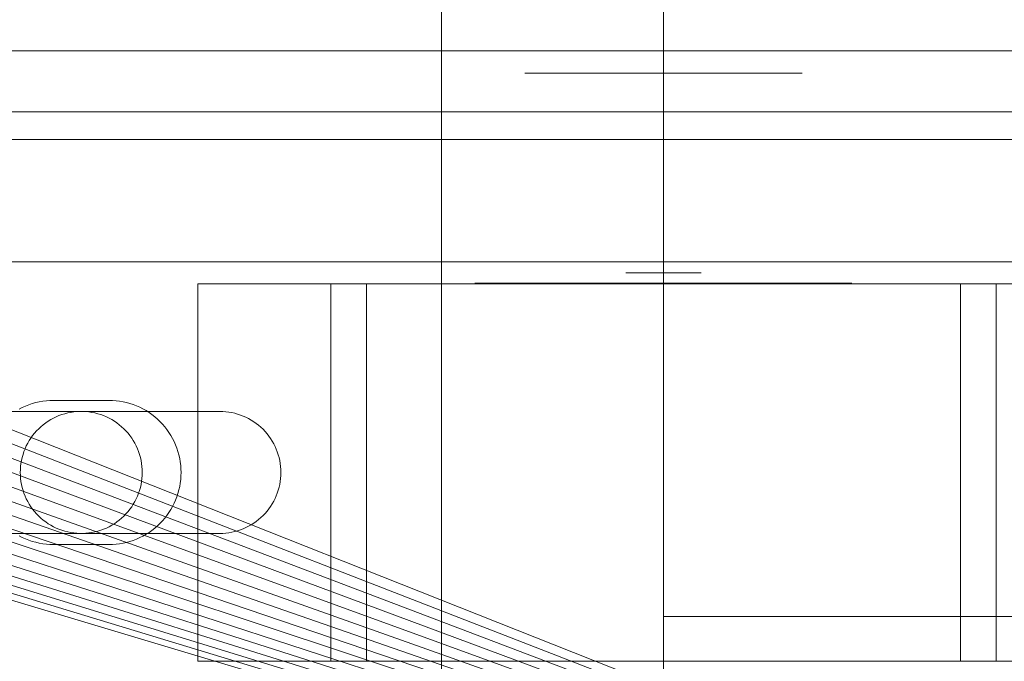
# Model space of a CAD drawing. Header units: millimetres. Extents: x -4738 to 65662, y -68080 to 6847.
# Tile 647 of 656: x 24192 to 24281, y -17748 to -17690. Entities that reach past the tile are written whole.
import ezdxf

# ---------------------------------------------------------------- set-up
doc = ezdxf.new("R2010")
doc.units = ezdxf.units.MM
for name, color, linetype, lineweight in [('COTAS_P', 1, 'Continuous', 0), ('superior_briquetadora', 7, 'Continuous', 0), ('superior_C02', 7, 'Continuous', 0), ('superior_C05', 7, 'Continuous', 0)]:
    doc.layers.add(name, color=color, linetype=linetype, lineweight=lineweight)
doc.dimstyles.new('R19_100', dxfattribs={"dimtxt": 250, "dimasz": 150, "dimexe": 150, "dimexo": 80, "dimgap": 100, "dimtad": 1, "dimtih": 1, "dimtoh": 1, "dimdsep": 46, "dimcen": 0.09, "dimadec": 0, "dimazin": 0, "dimtfac": 1, "dimtdec": 4, "dimtofl": 0, "dimtmove": 0, "dimatfit": 3, "dimfxl": 1, "dimtolj": 1, "dimtzin": 0, "dimarcsym": 0})

# ---------------------------------------------------------------- blocks, each defined once
blk = doc.blocks.new('DIM_R31_33')
at = {"layer": 'COTAS_P'}
for p, q in [((24250.067, -17080), (24400.067, -17035)), ((26750.067, -17080), (26600.067, -17035)), ((24250.067, -17980), (24250.067, -17080)), ((24250.067, -17080), (26750.067, -17080)), ((24250.067, -17080), (24400.067, -17125)), ((26750.067, -17080), (26600.067, -17125)), ((26750.067, -17980), (26750.067, -17080))]:
    blk.add_line(p, q, dxfattribs=at)
blk.add_text('2500 P', height=250, dxfattribs=at).set_placement((25500.067, -16980))

msp = doc.modelspace()

# ---------------------------------------------------------------- linework, layer by layer
at = {"layer": 'superior_briquetadora'}
for p, q in [((24230.067, -17570), (24230.067, -17790)), ((24072.067, -17680), (24350.067, -17790)), ((24350.067, -17790), (24071.962, -17682.156)), ((24350.067, -17790), (24071.645, -17684.292)), ((24350.067, -17790), (24071.12, -17686.386)), ((24350.067, -17790), (24070.393, -17688.419)), ((24350.067, -17790), (24069.47, -17690.371)), ((24350.067, -17790), (24068.36, -17692.223)), ((24350.067, -17790), (24067.074, -17693.957)), ((24065.624, -17695.556), (24350.067, -17790)), ((24064.024, -17697.006), (24350.067, -17790)), ((24062.29, -17698.292), (24350.067, -17790)), ((24060.438, -17699.402), (24350.067, -17790)), ((24056.454, -17701.053), (24350.067, -17790)), ((24058.487, -17700.325), (24350.067, -17790)), ((24054.359, -17701.577), (24350.067, -17790))]:
    msp.add_line(p, q, dxfattribs=at)
at = {"layer": 'superior_C02'}
for p, q in [((23959.241, -17693), (24379.243, -17693)), ((24394.146, -17693), (23974.144, -17693))]:
    msp.add_line(p, q, dxfattribs=at)
at = {"layer": 'superior_C05'}
for p, q in [((24237.602, -17695), (24237.571, -17695)), ((24237.664, -17695), (24237.602, -17695)), ((24237.757, -17695), (24237.664, -17695)), ((24237.881, -17695), (24237.757, -17695)), ((24238.035, -17695), (24237.881, -17695)), ((24238.218, -17695), (24238.035, -17695)), ((24238.432, -17695), (24238.218, -17695)), ((24238.674, -17695), (24238.432, -17695)), ((24238.944, -17695), (24238.674, -17695)), ((24239.242, -17695), (24238.944, -17695)), ((24239.567, -17695), (24239.242, -17695)), ((24239.918, -17695), (24239.567, -17695)), ((24240.295, -17695), (24239.918, -17695)), ((24240.695, -17695), (24240.295, -17695)), ((24241.119, -17695), (24240.695, -17695)), ((24241.565, -17695), (24241.119, -17695)), ((24242.033, -17695), (24241.565, -17695)), ((24242.52, -17695), (24242.033, -17695)), ((24243.026, -17695), (24242.52, -17695)), ((24243.55, -17695), (24243.026, -17695)), ((24244.089, -17695), (24243.55, -17695)), ((24244.644, -17695), (24244.089, -17695)), ((24245.212, -17695), (24244.644, -17695)), ((24245.792, -17695), (24245.212, -17695)), ((24246.383, -17695), (24245.792, -17695)), ((24246.983, -17695), (24246.383, -17695)), ((24246.694, -17695), (24246.677, -17695)), ((24246.719, -17695), (24246.694, -17695)), ((24246.753, -17695), (24246.719, -17695)), ((24246.795, -17695), (24246.753, -17695)), ((24246.845, -17695), (24246.795, -17695)), ((24246.903, -17695), (24246.845, -17695)), ((24246.968, -17695), (24246.903, -17695)), ((24247.042, -17695), (24246.968, -17695)), ((24247.591, -17695), (24246.983, -17695)), ((24247.123, -17695), (24247.042, -17695)), ((24247.211, -17695), (24247.123, -17695)), ((24247.307, -17695), (24247.211, -17695)), ((24247.409, -17695), (24247.307, -17695)), ((24247.518, -17695), (24247.409, -17695)), ((24247.634, -17695), (24247.518, -17695)), ((24248.204, -17695), (24247.591, -17695)), ((24247.755, -17695), (24247.634, -17695)), ((24247.882, -17695), (24247.755, -17695)), ((24248.015, -17695), (24247.882, -17695)), ((24248.152, -17695), (24248.015, -17695)), ((24248.295, -17695), (24248.152, -17695)), ((24248.823, -17695), (24248.204, -17695)), ((24248.441, -17695), (24248.295, -17695)), ((24248.592, -17695), (24248.441, -17695)), ((24248.747, -17695), (24248.592, -17695)), ((24248.905, -17695), (24248.747, -17695)), ((24249.444, -17695), (24248.823, -17695)), ((24249.065, -17695), (24248.905, -17695)), ((24249.229, -17695), (24249.065, -17695)), ((24249.394, -17695), (24249.229, -17695)), ((24249.561, -17695), (24249.394, -17695)), ((24250.067, -17695), (24249.444, -17695)), ((24249.729, -17695), (24249.561, -17695)), ((24249.898, -17695), (24249.729, -17695)), ((24250.067, -17695), (24249.898, -17695)), ((24250.067, -17695), (24250.691, -17695)), ((24250.237, -17695), (24250.067, -17695)), ((24250.406, -17695), (24250.237, -17695)), ((24250.574, -17695), (24250.406, -17695)), ((24250.741, -17695), (24250.574, -17695)), ((24250.691, -17695), (24251.312, -17695)), ((24250.906, -17695), (24250.741, -17695)), ((24251.07, -17695), (24250.906, -17695)), ((24251.23, -17695), (24251.07, -17695)), ((24251.388, -17695), (24251.23, -17695)), ((24251.312, -17695), (24251.931, -17695)), ((24251.543, -17695), (24251.388, -17695)), ((24251.694, -17695), (24251.543, -17695)), ((24251.84, -17695), (24251.694, -17695)), ((24251.983, -17695), (24251.84, -17695)), ((24251.931, -17695), (24252.544, -17695)), ((24252.12, -17695), (24251.983, -17695)), ((24252.253, -17695), (24252.12, -17695)), ((24252.38, -17695), (24252.253, -17695)), ((24252.501, -17695), (24252.38, -17695)), ((24252.617, -17695), (24252.501, -17695)), ((24252.544, -17695), (24253.152, -17695)), ((24252.726, -17695), (24252.617, -17695)), ((24252.828, -17695), (24252.726, -17695)), ((24252.924, -17695), (24252.828, -17695)), ((24253.012, -17695), (24252.924, -17695)), ((24253.093, -17695), (24253.012, -17695)), ((24253.167, -17695), (24253.093, -17695)), ((24253.152, -17695), (24253.752, -17695)), ((24253.232, -17695), (24253.167, -17695)), ((24253.29, -17695), (24253.232, -17695)), ((24253.34, -17695), (24253.29, -17695)), ((24253.382, -17695), (24253.34, -17695)), ((24253.416, -17695), (24253.382, -17695)), ((24253.441, -17695), (24253.416, -17695)), ((24253.458, -17695), (24253.441, -17695)), ((24253.752, -17695), (24254.343, -17695)), ((24254.343, -17695), (24254.923, -17695)), ((24254.923, -17695), (24255.491, -17695)), ((24255.491, -17695), (24256.046, -17695)), ((24256.046, -17695), (24256.585, -17695)), ((24256.585, -17695), (24257.109, -17695)), ((24257.109, -17695), (24257.615, -17695)), ((24257.615, -17695), (24258.102, -17695)), ((24258.102, -17695), (24258.57, -17695)), ((24258.57, -17695), (24259.016, -17695)), ((24259.016, -17695), (24259.44, -17695)), ((24259.44, -17695), (24259.84, -17695)), ((24259.84, -17695), (24260.217, -17695)), ((24260.217, -17695), (24260.568, -17695)), ((24260.568, -17695), (24260.893, -17695)), ((24260.893, -17695), (24261.191, -17695)), ((24261.191, -17695), (24261.461, -17695)), ((24261.461, -17695), (24261.703, -17695)), ((24261.703, -17695), (24261.917, -17695)), ((24261.917, -17695), (24262.1, -17695)), ((24262.1, -17695), (24262.254, -17695)), ((24262.254, -17695), (24262.378, -17695)), ((24262.378, -17695), (24262.47, -17695)), ((24262.47, -17695), (24262.533, -17695)), ((24262.533, -17695), (24262.564, -17695)), ((24135.067, -17698.5), (24365.067, -17698.5)), ((24160.067, -17701), (24340.067, -17701)), ((24180.067, -17712), (24320.067, -17712)), ((24246.694, -17713), (24246.677, -17713)), ((24246.719, -17713), (24246.694, -17713)), ((24246.753, -17713), (24246.719, -17713)), ((24246.795, -17713), (24246.753, -17713)), ((24246.845, -17713), (24246.795, -17713)), ((24246.903, -17713), (24246.845, -17713)), ((24246.968, -17713), (24246.903, -17713)), ((24247.042, -17713), (24246.968, -17713)), ((24247.123, -17713), (24247.042, -17713)), ((24247.211, -17713), (24247.123, -17713)), ((24247.307, -17713), (24247.211, -17713)), ((24247.409, -17713), (24247.307, -17713)), ((24247.518, -17713), (24247.409, -17713)), ((24247.634, -17713), (24247.518, -17713)), ((24247.755, -17713), (24247.634, -17713)), ((24247.882, -17713), (24247.755, -17713)), ((24248.015, -17713), (24247.882, -17713)), ((24248.152, -17713), (24248.015, -17713)), ((24248.295, -17713), (24248.152, -17713)), ((24248.441, -17713), (24248.295, -17713)), ((24248.592, -17713), (24248.441, -17713)), ((24248.747, -17713), (24248.592, -17713)), ((24248.905, -17713), (24248.747, -17713)), ((24249.065, -17713), (24248.905, -17713)), ((24249.229, -17713), (24249.065, -17713)), ((24249.394, -17713), (24249.229, -17713)), ((24249.561, -17713), (24249.394, -17713)), ((24249.729, -17713), (24249.561, -17713)), ((24249.898, -17713), (24249.729, -17713)), ((24250.067, -17713), (24249.898, -17713)), ((24250.067, -17713), (24250.237, -17713)), ((24250.237, -17713), (24250.406, -17713)), ((24250.406, -17713), (24250.574, -17713)), ((24250.574, -17713), (24250.741, -17713)), ((24250.741, -17713), (24250.906, -17713)), ((24250.906, -17713), (24251.07, -17713)), ((24251.07, -17713), (24251.23, -17713)), ((24251.23, -17713), (24251.388, -17713)), ((24251.388, -17713), (24251.543, -17713)), ((24251.543, -17713), (24251.694, -17713)), ((24251.694, -17713), (24251.84, -17713)), ((24251.84, -17713), (24251.983, -17713)), ((24251.983, -17713), (24252.12, -17713)), ((24252.12, -17713), (24252.253, -17713)), ((24252.253, -17713), (24252.38, -17713)), ((24252.38, -17713), (24252.501, -17713)), ((24252.501, -17713), (24252.617, -17713)), ((24252.617, -17713), (24252.726, -17713)), ((24252.726, -17713), (24252.828, -17713)), ((24252.828, -17713), (24252.924, -17713)), ((24252.924, -17713), (24253.012, -17713)), ((24253.012, -17713), (24253.093, -17713)), ((24253.093, -17713), (24253.167, -17713)), ((24253.167, -17713), (24253.232, -17713)), ((24253.232, -17713), (24253.29, -17713)), ((24253.29, -17713), (24253.34, -17713)), ((24253.34, -17713), (24253.382, -17713)), ((24253.382, -17713), (24253.416, -17713)), ((24253.416, -17713), (24253.441, -17713)), ((24253.441, -17713), (24253.458, -17713)), ((24208.067, -17714), (24228.164, -17714)), ((24208.067, -17748), (24208.067, -17714)), ((24208.067, -17714), (24220.067, -17714)), ((24223.277, -17714), (24220.067, -17714)), ((24220.067, -17748), (24220.067, -17714)), ((24223.277, -17748), (24223.277, -17714)), ((24223.277, -17714), (24223.955, -17714)), ((24223.955, -17714), (24224.694, -17714)), ((24224.694, -17714), (24225.491, -17714)), ((24225.491, -17714), (24226.345, -17714)), ((24226.345, -17714), (24227.254, -17714)), ((24227.254, -17714), (24228.215, -17714)), ((24228.164, -17714), (24271.971, -17714)), ((24228.215, -17714), (24229.226, -17714)), ((24229.226, -17714), (24230.285, -17714)), ((24230.285, -17714), (24231.39, -17714)), ((24231.39, -17714), (24232.538, -17714)), ((24232.538, -17714), (24233.727, -17714)), ((24233.072, -17714), (24233.111, -17714)), ((24233.115, -17713.95), (24233.073, -17713.95)), ((24233.119, -17714), (24233.074, -17714)), ((24233.111, -17714), (24233.192, -17714)), ((24233.199, -17713.95), (24233.115, -17713.95)), ((24233.206, -17714), (24233.119, -17714)), ((24233.192, -17714), (24233.316, -17714)), ((24233.326, -17713.95), (24233.199, -17713.95)), ((24233.334, -17714), (24233.206, -17714)), ((24233.316, -17714), (24233.48, -17714)), ((24233.494, -17713.95), (24233.326, -17713.95)), ((24233.504, -17714), (24233.334, -17714)), ((24233.48, -17714), (24233.686, -17714)), ((24233.703, -17713.95), (24233.494, -17713.95)), ((24233.715, -17714), (24233.504, -17714)), ((24233.686, -17714), (24233.932, -17714)), ((24233.953, -17713.95), (24233.703, -17713.95)), ((24233.966, -17714), (24233.715, -17714)), ((24233.727, -17714), (24234.953, -17714)), ((24233.932, -17714), (24234.219, -17714)), ((24234.243, -17713.95), (24233.953, -17713.95)), ((24234.258, -17714), (24233.966, -17714)), ((24234.219, -17714), (24234.544, -17714)), ((24234.572, -17713.95), (24234.243, -17713.95)), ((24234.588, -17714), (24234.258, -17714)), ((24234.544, -17714), (24234.908, -17714)), ((24234.94, -17713.95), (24234.572, -17713.95)), ((24234.957, -17714), (24234.588, -17714)), ((24234.908, -17714), (24235.31, -17714)), ((24235.345, -17713.95), (24234.94, -17713.95)), ((24234.953, -17714), (24236.214, -17714)), ((24235.363, -17714), (24234.957, -17714)), ((24235.31, -17714), (24235.748, -17714)), ((24235.787, -17713.95), (24235.345, -17713.95)), ((24235.805, -17714), (24235.363, -17714)), ((24235.748, -17714), (24236.221, -17714)), ((24236.265, -17713.95), (24235.787, -17713.95)), ((24236.283, -17714), (24235.805, -17714)), ((24236.214, -17714), (24237.507, -17714)), ((24236.221, -17714), (24236.729, -17714)), ((24236.776, -17713.95), (24236.265, -17713.95)), ((24236.795, -17714), (24236.283, -17714)), ((24236.729, -17714), (24237.27, -17714)), ((24237.321, -17713.95), (24236.776, -17713.95)), ((24237.34, -17714), (24236.795, -17714)), ((24237.27, -17714), (24237.842, -17714)), ((24237.898, -17713.95), (24237.321, -17713.95)), ((24237.917, -17714), (24237.34, -17714)), ((24237.507, -17714), (24238.828, -17714)), ((24237.602, -17713.95), (24237.571, -17713.95)), ((24237.664, -17713.95), (24237.602, -17713.95)), ((24237.757, -17713.95), (24237.664, -17713.95)), ((24237.881, -17713.95), (24237.757, -17713.95)), ((24237.842, -17714), (24238.445, -17714)), ((24238.035, -17713.95), (24237.881, -17713.95)), ((24238.505, -17713.95), (24237.898, -17713.95)), ((24238.523, -17714), (24237.917, -17714)), ((24238.218, -17713.95), (24238.035, -17713.95)), ((24238.432, -17713.95), (24238.218, -17713.95)), ((24238.674, -17713.95), (24238.432, -17713.95)), ((24238.445, -17714), (24239.077, -17714)), ((24239.14, -17713.95), (24238.505, -17713.95)), ((24239.158, -17714), (24238.523, -17714)), ((24238.944, -17713.95), (24238.674, -17713.95)), ((24238.828, -17714), (24240.176, -17714)), ((24239.242, -17713.95), (24238.944, -17713.95)), ((24239.077, -17714), (24239.736, -17714)), ((24239.803, -17713.95), (24239.14, -17713.95)), ((24239.82, -17714), (24239.158, -17714)), ((24239.567, -17713.95), (24239.242, -17713.95)), ((24239.918, -17713.95), (24239.567, -17713.95)), ((24239.736, -17714), (24240.376, -17714)), ((24240.491, -17713.95), (24239.803, -17713.95)), ((24240.508, -17714), (24239.82, -17714)), ((24240.295, -17713.95), (24239.918, -17713.95)), ((24240.176, -17714), (24241.546, -17714)), ((24240.695, -17713.95), (24240.295, -17713.95)), ((24240.376, -17714), (24241.038, -17714)), ((24241.203, -17713.95), (24240.491, -17713.95)), ((24241.219, -17714), (24240.508, -17714)), ((24241.119, -17713.95), (24240.695, -17713.95)), ((24241.038, -17714), (24241.72, -17714)), ((24241.565, -17713.95), (24241.119, -17713.95)), ((24241.937, -17713.95), (24241.203, -17713.95)), ((24241.952, -17714), (24241.219, -17714)), ((24241.546, -17714), (24242.936, -17714)), ((24242.033, -17713.95), (24241.565, -17713.95)), ((24241.72, -17714), (24242.42, -17714)), ((24242.691, -17713.95), (24241.937, -17713.95)), ((24242.705, -17714), (24241.952, -17714)), ((24242.52, -17713.95), (24242.033, -17713.95)), ((24242.42, -17714), (24243.136, -17714)), ((24243.026, -17713.95), (24242.52, -17713.95)), ((24243.464, -17713.95), (24242.691, -17713.95)), ((24243.477, -17714), (24242.705, -17714)), ((24242.936, -17714), (24244.343, -17714)), ((24243.55, -17713.95), (24243.026, -17713.95)), ((24243.136, -17714), (24243.868, -17714)), ((24244.253, -17713.95), (24243.464, -17713.95)), ((24244.264, -17714), (24243.477, -17714)), ((24244.089, -17713.95), (24243.55, -17713.95)), ((24243.868, -17714), (24244.613, -17714)), ((24244.644, -17713.95), (24244.089, -17713.95)), ((24245.057, -17713.95), (24244.253, -17713.95)), ((24245.066, -17714), (24244.264, -17714)), ((24244.343, -17714), (24245.762, -17714)), ((24244.613, -17714), (24245.37, -17714)), ((24245.212, -17713.95), (24244.644, -17713.95)), ((24245.873, -17713.95), (24245.057, -17713.95)), ((24245.881, -17714), (24245.066, -17714)), ((24245.792, -17713.95), (24245.212, -17713.95)), ((24245.37, -17714), (24246.137, -17714)), ((24245.762, -17714), (24247.192, -17714)), ((24246.383, -17713.95), (24245.792, -17713.95)), ((24246.699, -17713.95), (24245.873, -17713.95)), ((24246.706, -17714), (24245.881, -17714)), ((24246.137, -17714), (24246.913, -17714)), ((24246.983, -17713.95), (24246.383, -17713.95)), ((24247.534, -17713.95), (24246.699, -17713.95)), ((24247.539, -17714), (24246.706, -17714)), ((24246.913, -17714), (24247.696, -17714)), ((24247.591, -17713.95), (24246.983, -17713.95)), ((24247.192, -17714), (24248.628, -17714)), ((24248.375, -17713.95), (24247.534, -17713.95)), ((24248.378, -17714), (24247.539, -17714)), ((24248.204, -17713.95), (24247.591, -17713.95)), ((24247.696, -17714), (24248.483, -17714)), ((24248.823, -17713.95), (24248.204, -17713.95)), ((24249.22, -17713.95), (24248.375, -17713.95)), ((24249.222, -17714), (24248.378, -17714)), ((24248.483, -17714), (24249.275, -17714)), ((24248.628, -17714), (24250.067, -17714)), ((24249.444, -17713.95), (24248.823, -17713.95)), ((24250.067, -17713.95), (24249.22, -17713.95)), ((24250.067, -17714), (24249.222, -17714)), ((24250.067, -17714), (24249.275, -17714)), ((24250.067, -17713.95), (24249.444, -17713.95)), ((24250.067, -17713.95), (24250.915, -17713.95)), ((24250.691, -17713.95), (24250.067, -17713.95)), ((24250.913, -17714), (24250.067, -17714)), ((24250.067, -17714), (24250.86, -17714)), ((24250.067, -17714), (24251.507, -17714)), ((24251.312, -17713.95), (24250.691, -17713.95)), ((24250.86, -17714), (24251.652, -17714)), ((24251.757, -17714), (24250.913, -17714)), ((24250.915, -17713.95), (24251.76, -17713.95)), ((24251.931, -17713.95), (24251.312, -17713.95)), ((24251.507, -17714), (24252.943, -17714)), ((24251.652, -17714), (24252.439, -17714)), ((24252.596, -17714), (24251.757, -17714)), ((24251.76, -17713.95), (24252.601, -17713.95)), ((24252.544, -17713.95), (24251.931, -17713.95)), ((24252.439, -17714), (24253.222, -17714)), ((24253.152, -17713.95), (24252.544, -17713.95)), ((24253.429, -17714), (24252.596, -17714)), ((24252.601, -17713.95), (24253.436, -17713.95)), ((24252.943, -17714), (24254.373, -17714)), ((24253.752, -17713.95), (24253.152, -17713.95)), ((24253.222, -17714), (24253.998, -17714)), ((24254.254, -17714), (24253.429, -17714)), ((24253.436, -17713.95), (24254.262, -17713.95)), ((24254.343, -17713.95), (24253.752, -17713.95)), ((24253.998, -17714), (24254.765, -17714)), ((24255.069, -17714), (24254.254, -17714)), ((24254.262, -17713.95), (24255.078, -17713.95)), ((24254.923, -17713.95), (24254.343, -17713.95)), ((24254.373, -17714), (24255.792, -17714)), ((24254.765, -17714), (24255.522, -17714)), ((24255.491, -17713.95), (24254.923, -17713.95)), ((24255.871, -17714), (24255.069, -17714)), ((24255.078, -17713.95), (24255.882, -17713.95)), ((24256.046, -17713.95), (24255.491, -17713.95)), ((24255.522, -17714), (24256.267, -17714)), ((24255.792, -17714), (24257.199, -17714)), ((24256.658, -17714), (24255.871, -17714)), ((24255.882, -17713.95), (24256.671, -17713.95)), ((24256.585, -17713.95), (24256.046, -17713.95)), ((24256.267, -17714), (24256.999, -17714)), ((24257.109, -17713.95), (24256.585, -17713.95)), ((24257.43, -17714), (24256.658, -17714)), ((24256.671, -17713.95), (24257.444, -17713.95)), ((24256.999, -17714), (24257.715, -17714)), ((24257.615, -17713.95), (24257.109, -17713.95)), ((24257.199, -17714), (24258.589, -17714)), ((24258.183, -17714), (24257.43, -17714)), ((24257.444, -17713.95), (24258.198, -17713.95)), ((24258.102, -17713.95), (24257.615, -17713.95)), ((24257.715, -17714), (24258.415, -17714)), ((24258.57, -17713.95), (24258.102, -17713.95)), ((24258.916, -17714), (24258.183, -17714)), ((24258.198, -17713.95), (24258.932, -17713.95)), ((24258.415, -17714), (24259.097, -17714)), ((24259.016, -17713.95), (24258.57, -17713.95)), ((24258.589, -17714), (24259.959, -17714)), ((24259.627, -17714), (24258.916, -17714)), ((24258.932, -17713.95), (24259.644, -17713.95)), ((24259.44, -17713.95), (24259.016, -17713.95)), ((24259.097, -17714), (24259.759, -17714)), ((24259.84, -17713.95), (24259.44, -17713.95)), ((24260.315, -17714), (24259.627, -17714)), ((24259.644, -17713.95), (24260.332, -17713.95)), ((24260.399, -17714), (24259.759, -17714)), ((24260.217, -17713.95), (24259.84, -17713.95)), ((24259.959, -17714), (24261.307, -17714)), ((24260.568, -17713.95), (24260.217, -17713.95)), ((24260.977, -17714), (24260.315, -17714)), ((24260.332, -17713.95), (24260.995, -17713.95)), ((24260.399, -17714), (24261.058, -17714)), ((24260.893, -17713.95), (24260.568, -17713.95)), ((24261.191, -17713.95), (24260.893, -17713.95)), ((24261.612, -17714), (24260.977, -17714)), ((24260.995, -17713.95), (24261.63, -17713.95)), ((24261.058, -17714), (24261.69, -17714)), ((24261.461, -17713.95), (24261.191, -17713.95)), ((24261.307, -17714), (24262.628, -17714)), ((24261.703, -17713.95), (24261.461, -17713.95)), ((24262.218, -17714), (24261.612, -17714)), ((24261.63, -17713.95), (24262.237, -17713.95)), ((24261.69, -17714), (24262.293, -17714)), ((24261.917, -17713.95), (24261.703, -17713.95)), ((24262.1, -17713.95), (24261.917, -17713.95)), ((24262.254, -17713.95), (24262.1, -17713.95)), ((24262.795, -17714), (24262.218, -17714)), ((24262.237, -17713.95), (24262.814, -17713.95)), ((24262.378, -17713.95), (24262.254, -17713.95)), ((24262.293, -17714), (24262.865, -17714)), ((24262.47, -17713.95), (24262.378, -17713.95)), ((24262.533, -17713.95), (24262.47, -17713.95)), ((24262.564, -17713.95), (24262.533, -17713.95)), ((24262.628, -17714), (24263.921, -17714)), ((24263.34, -17714), (24262.795, -17714)), ((24262.814, -17713.95), (24263.359, -17713.95)), ((24262.865, -17714), (24263.406, -17714)), ((24263.852, -17714), (24263.34, -17714)), ((24263.359, -17713.95), (24263.87, -17713.95)), ((24263.406, -17714), (24263.914, -17714)), ((24264.33, -17714), (24263.852, -17714)), ((24263.87, -17713.95), (24264.348, -17713.95)), ((24263.914, -17714), (24264.387, -17714)), ((24263.921, -17714), (24265.182, -17714)), ((24264.772, -17714), (24264.33, -17714)), ((24264.348, -17713.95), (24264.79, -17713.95)), ((24264.387, -17714), (24264.825, -17714)), ((24265.178, -17714), (24264.772, -17714)), ((24264.79, -17713.95), (24265.195, -17713.95)), ((24264.825, -17714), (24265.227, -17714)), ((24265.547, -17714), (24265.178, -17714)), ((24265.182, -17714), (24266.408, -17714)), ((24265.195, -17713.95), (24265.563, -17713.95)), ((24265.227, -17714), (24265.591, -17714)), ((24265.877, -17714), (24265.547, -17714)), ((24265.563, -17713.95), (24265.892, -17713.95)), ((24265.591, -17714), (24265.916, -17714)), ((24266.169, -17714), (24265.877, -17714)), ((24265.892, -17713.95), (24266.182, -17713.95)), ((24265.916, -17714), (24266.203, -17714)), ((24266.42, -17714), (24266.169, -17714)), ((24266.182, -17713.95), (24266.432, -17713.95)), ((24266.203, -17714), (24266.449, -17714)), ((24266.408, -17714), (24267.596, -17714)), ((24266.631, -17714), (24266.42, -17714)), ((24266.432, -17713.95), (24266.641, -17713.95)), ((24266.449, -17714), (24266.655, -17714)), ((24266.801, -17714), (24266.631, -17714)), ((24266.641, -17713.95), (24266.809, -17713.95)), ((24266.655, -17714), (24266.819, -17714)), ((24266.929, -17714), (24266.801, -17714)), ((24266.809, -17713.95), (24266.936, -17713.95)), ((24266.819, -17714), (24266.943, -17714)), ((24267.016, -17714), (24266.929, -17714)), ((24266.936, -17713.95), (24267.02, -17713.95)), ((24266.943, -17714), (24267.024, -17714)), ((24267.02, -17713.95), (24267.062, -17713.95)), ((24267.024, -17714), (24267.063, -17714)), ((24267.596, -17714), (24268.745, -17714)), ((24268.745, -17714), (24269.849, -17714)), ((24269.849, -17714), (24270.909, -17714)), ((24270.909, -17714), (24271.92, -17714)), ((24271.92, -17714), (24272.881, -17714)), ((24271.971, -17714), (24292.067, -17714)), ((24272.881, -17714), (24273.79, -17714)), ((24273.79, -17714), (24274.644, -17714)), ((24274.644, -17714), (24275.441, -17714)), ((24275.441, -17714), (24276.18, -17714)), ((24276.858, -17714), (24276.18, -17714)), ((24280.067, -17714), (24276.858, -17714)), ((24276.858, -17748), (24276.858, -17714)), ((24292.067, -17714), (24280.067, -17714)), ((24280.067, -17748), (24280.067, -17714)), ((24192.247, -17725.144), (24191.959, -17725.292)), ((24192.543, -17725.01), (24192.247, -17725.144)), ((24192.844, -17724.892), (24192.543, -17725.01)), ((24193.152, -17724.789), (24192.844, -17724.892)), ((24193.464, -17724.701), (24193.152, -17724.789)), ((24193.78, -17724.629), (24193.464, -17724.701)), ((24194.099, -17724.573), (24193.78, -17724.629)), ((24194.42, -17724.532), (24194.099, -17724.573)), ((24194.743, -17724.508), (24194.42, -17724.532)), ((24195.067, -17724.5), (24194.743, -17724.508)), ((24195.067, -17724.5), (24200.067, -17724.5)), ((24200.067, -17724.5), (24200.386, -17724.508)), ((24200.705, -17724.531), (24200.386, -17724.508)), ((24201.021, -17724.57), (24200.705, -17724.531)), ((24201.336, -17724.625), (24201.021, -17724.57)), ((24201.647, -17724.695), (24201.336, -17724.625)), ((24201.954, -17724.78), (24201.647, -17724.695)), ((24202.257, -17724.88), (24201.954, -17724.78)), ((24202.555, -17724.995), (24202.257, -17724.88)), ((24202.847, -17725.124), (24202.555, -17724.995)), ((24203.132, -17725.268), (24202.847, -17725.124)), ((24185.067, -17725.5), (24210.067, -17725.5)), ((24195.305, -17725.987), (24195.058, -17726.106)), ((24195.558, -17725.88), (24195.305, -17725.987)), ((24195.816, -17725.786), (24195.558, -17725.88)), ((24196.078, -17725.706), (24195.816, -17725.786)), ((24196.344, -17725.638), (24196.078, -17725.706)), ((24196.612, -17725.584), (24196.344, -17725.638)), ((24196.884, -17725.543), (24196.612, -17725.584)), ((24197.156, -17725.515), (24196.884, -17725.543)), ((24197.43, -17725.502), (24197.156, -17725.515)), ((24197.705, -17725.502), (24197.43, -17725.502)), ((24197.979, -17725.515), (24197.705, -17725.502)), ((24198.251, -17725.543), (24197.979, -17725.515)), ((24198.523, -17725.584), (24198.251, -17725.543)), ((24198.791, -17725.638), (24198.523, -17725.584)), ((24199.057, -17725.706), (24198.791, -17725.638)), ((24199.319, -17725.786), (24199.057, -17725.706)), ((24199.577, -17725.88), (24199.319, -17725.786)), ((24199.83, -17725.987), (24199.577, -17725.88)), ((24200.077, -17726.106), (24199.83, -17725.987)), ((24203.409, -17725.425), (24203.132, -17725.268)), ((24203.679, -17725.595), (24203.409, -17725.425)), ((24203.94, -17725.779), (24203.679, -17725.595)), ((24204.191, -17725.975), (24203.94, -17725.779)), ((24204.433, -17726.184), (24204.191, -17725.975)), ((24210.067, -17725.5), (24210.337, -17725.507)), ((24210.607, -17725.526), (24210.337, -17725.507)), ((24210.875, -17725.56), (24210.607, -17725.526)), ((24211.14, -17725.606), (24210.875, -17725.56)), ((24211.404, -17725.665), (24211.14, -17725.606)), ((24211.664, -17725.737), (24211.404, -17725.665)), ((24211.92, -17725.822), (24211.664, -17725.737)), ((24212.172, -17725.919), (24211.92, -17725.822)), ((24212.419, -17726.028), (24212.172, -17725.919)), ((24212.66, -17726.149), (24212.419, -17726.028)), ((24193.928, -17726.876), (24193.727, -17727.063)), ((24194.138, -17726.7), (24193.928, -17726.876)), ((24194.357, -17726.534), (24194.138, -17726.7)), ((24194.583, -17726.38), (24194.357, -17726.534)), ((24194.817, -17726.237), (24194.583, -17726.38)), ((24195.058, -17726.106), (24194.817, -17726.237)), ((24200.317, -17726.237), (24200.077, -17726.106)), ((24200.551, -17726.38), (24200.317, -17726.237)), ((24200.778, -17726.534), (24200.551, -17726.38)), ((24200.997, -17726.7), (24200.778, -17726.534)), ((24201.207, -17726.876), (24200.997, -17726.7)), ((24201.408, -17727.063), (24201.207, -17726.876)), ((24204.664, -17726.404), (24204.433, -17726.184)), ((24204.884, -17726.635), (24204.664, -17726.404)), ((24205.092, -17726.876), (24204.884, -17726.635)), ((24205.288, -17727.128), (24205.092, -17726.876)), ((24212.895, -17726.282), (24212.66, -17726.149)), ((24213.123, -17726.427), (24212.895, -17726.282)), ((24213.344, -17726.582), (24213.123, -17726.427)), ((24213.557, -17726.748), (24213.344, -17726.582)), ((24213.761, -17726.925), (24213.557, -17726.748)), ((24213.957, -17727.111), (24213.761, -17726.925)), ((24193.183, -17727.679), (24193.023, -17727.902)), ((24193.354, -17727.465), (24193.183, -17727.679)), ((24193.536, -17727.259), (24193.354, -17727.465)), ((24193.727, -17727.063), (24193.536, -17727.259)), ((24201.599, -17727.259), (24201.408, -17727.063)), ((24201.781, -17727.465), (24201.599, -17727.259)), ((24201.952, -17727.679), (24201.781, -17727.465)), ((24202.112, -17727.902), (24201.952, -17727.679)), ((24205.472, -17727.389), (24205.288, -17727.128)), ((24205.643, -17727.658), (24205.472, -17727.389)), ((24205.8, -17727.936), (24205.643, -17727.658)), ((24214.143, -17727.306), (24213.957, -17727.111)), ((24214.319, -17727.511), (24214.143, -17727.306)), ((24214.485, -17727.724), (24214.319, -17727.511)), ((24214.641, -17727.944), (24214.485, -17727.724)), ((24192.612, -17728.614), (24192.499, -17728.864)), ((24192.737, -17728.37), (24192.612, -17728.614)), ((24192.874, -17728.132), (24192.737, -17728.37)), ((24193.023, -17727.902), (24192.874, -17728.132)), ((24202.261, -17728.132), (24202.112, -17727.902)), ((24202.398, -17728.37), (24202.261, -17728.132)), ((24202.523, -17728.614), (24202.398, -17728.37)), ((24202.636, -17728.864), (24202.523, -17728.614)), ((24205.943, -17728.221), (24205.8, -17727.936)), ((24206.073, -17728.513), (24205.943, -17728.221)), ((24206.188, -17728.81), (24206.073, -17728.513)), ((24214.785, -17728.172), (24214.641, -17727.944)), ((24214.918, -17728.407), (24214.785, -17728.172)), ((24215.039, -17728.648), (24214.918, -17728.407)), ((24215.149, -17728.895), (24215.039, -17728.648)), ((24192.312, -17729.379), (24192.238, -17729.643)), ((24192.399, -17729.119), (24192.312, -17729.379)), ((24192.499, -17728.864), (24192.399, -17729.119)), ((24202.736, -17729.119), (24202.636, -17728.864)), ((24202.823, -17729.379), (24202.736, -17729.119)), ((24202.897, -17729.643), (24202.823, -17729.379)), ((24206.288, -17729.113), (24206.188, -17728.81)), ((24206.373, -17729.421), (24206.288, -17729.113)), ((24206.443, -17729.732), (24206.373, -17729.421)), ((24215.246, -17729.147), (24215.149, -17728.895)), ((24215.331, -17729.403), (24215.246, -17729.147)), ((24215.403, -17729.664), (24215.331, -17729.403)), ((24192.095, -17730.452), (24192.074, -17730.726)), ((24192.129, -17730.18), (24192.095, -17730.452)), ((24192.177, -17729.91), (24192.129, -17730.18)), ((24192.238, -17729.643), (24192.177, -17729.91)), ((24202.958, -17729.91), (24202.897, -17729.643)), ((24203.006, -17730.18), (24202.958, -17729.91)), ((24203.04, -17730.452), (24203.006, -17730.18)), ((24203.061, -17730.726), (24203.04, -17730.452)), ((24206.497, -17730.046), (24206.443, -17729.732)), ((24206.536, -17730.363), (24206.497, -17730.046)), ((24206.56, -17730.681), (24206.536, -17730.363)), ((24215.462, -17729.927), (24215.403, -17729.664)), ((24215.508, -17730.193), (24215.462, -17729.927)), ((24215.541, -17730.461), (24215.508, -17730.193)), ((24215.561, -17730.73), (24215.541, -17730.461)), ((24192.074, -17730.726), (24192.067, -17731)), ((24192.067, -17731), (24192.074, -17731.274)), ((24192.074, -17731.274), (24192.095, -17731.548)), ((24203.04, -17731.548), (24203.061, -17731.274)), ((24203.067, -17731), (24203.061, -17730.726)), ((24203.067, -17731), (24203.061, -17731.274)), ((24206.536, -17731.637), (24206.56, -17731.319)), ((24206.567, -17731), (24206.56, -17730.681)), ((24206.56, -17731.319), (24206.567, -17731)), ((24215.541, -17731.539), (24215.561, -17731.27)), ((24215.567, -17731), (24215.561, -17730.73)), ((24215.561, -17731.27), (24215.567, -17731)), ((24192.095, -17731.548), (24192.129, -17731.82)), ((24192.129, -17731.82), (24192.177, -17732.09)), ((24192.177, -17732.09), (24192.238, -17732.357)), ((24202.897, -17732.357), (24202.958, -17732.09)), ((24202.958, -17732.09), (24203.006, -17731.82)), ((24203.006, -17731.82), (24203.04, -17731.548)), ((24206.373, -17732.579), (24206.443, -17732.268)), ((24206.443, -17732.268), (24206.497, -17731.954)), ((24206.497, -17731.954), (24206.536, -17731.637)), ((24215.403, -17732.336), (24215.462, -17732.073)), ((24215.462, -17732.073), (24215.508, -17731.807)), ((24215.508, -17731.807), (24215.541, -17731.539)), ((24192.238, -17732.357), (24192.312, -17732.621)), ((24192.312, -17732.621), (24192.399, -17732.881)), ((24192.399, -17732.881), (24192.499, -17733.136)), ((24192.499, -17733.136), (24192.612, -17733.386)), ((24202.523, -17733.386), (24202.636, -17733.136)), ((24202.636, -17733.136), (24202.736, -17732.881)), ((24202.736, -17732.881), (24202.823, -17732.621)), ((24202.823, -17732.621), (24202.897, -17732.357)), ((24206.188, -17733.19), (24206.288, -17732.887)), ((24206.288, -17732.887), (24206.373, -17732.579)), ((24215.039, -17733.352), (24215.149, -17733.105)), ((24215.149, -17733.105), (24215.246, -17732.853)), ((24215.246, -17732.853), (24215.331, -17732.597)), ((24215.331, -17732.597), (24215.403, -17732.336)), ((24192.612, -17733.386), (24192.737, -17733.63)), ((24192.737, -17733.63), (24192.874, -17733.868)), ((24192.874, -17733.868), (24193.023, -17734.098)), ((24202.112, -17734.098), (24202.261, -17733.868)), ((24202.261, -17733.868), (24202.398, -17733.63)), ((24202.398, -17733.63), (24202.523, -17733.386)), ((24205.8, -17734.064), (24205.943, -17733.779)), ((24205.943, -17733.779), (24206.073, -17733.487)), ((24206.073, -17733.487), (24206.188, -17733.19)), ((24214.485, -17734.276), (24214.641, -17734.056)), ((24214.641, -17734.056), (24214.785, -17733.828)), ((24214.785, -17733.828), (24214.918, -17733.593)), ((24214.918, -17733.593), (24215.039, -17733.352)), ((24193.023, -17734.098), (24193.183, -17734.321)), ((24193.183, -17734.321), (24193.354, -17734.535)), ((24193.354, -17734.535), (24193.536, -17734.741)), ((24193.536, -17734.741), (24193.727, -17734.937)), ((24193.727, -17734.937), (24193.928, -17735.124)), ((24201.207, -17735.124), (24201.408, -17734.937)), ((24201.408, -17734.937), (24201.599, -17734.741)), ((24201.599, -17734.741), (24201.781, -17734.535)), ((24201.781, -17734.535), (24201.952, -17734.321)), ((24201.952, -17734.321), (24202.112, -17734.098)), ((24205.092, -17735.124), (24205.288, -17734.872)), ((24205.288, -17734.872), (24205.472, -17734.611)), ((24205.472, -17734.611), (24205.643, -17734.342)), ((24205.643, -17734.342), (24205.8, -17734.064)), ((24213.761, -17735.075), (24213.957, -17734.889)), ((24213.957, -17734.889), (24214.143, -17734.694)), ((24214.143, -17734.694), (24214.319, -17734.489)), ((24214.319, -17734.489), (24214.485, -17734.276)), ((24193.928, -17735.124), (24194.138, -17735.3)), ((24194.138, -17735.3), (24194.357, -17735.466)), ((24194.357, -17735.466), (24194.583, -17735.62)), ((24194.583, -17735.62), (24194.817, -17735.763)), ((24194.817, -17735.763), (24195.058, -17735.894)), ((24200.077, -17735.894), (24200.317, -17735.763)), ((24200.317, -17735.763), (24200.551, -17735.62)), ((24200.551, -17735.62), (24200.778, -17735.466)), ((24200.778, -17735.466), (24200.997, -17735.3)), ((24200.997, -17735.3), (24201.207, -17735.124)), ((24204.191, -17736.025), (24204.433, -17735.816)), ((24204.433, -17735.816), (24204.664, -17735.596)), ((24204.664, -17735.596), (24204.884, -17735.365)), ((24204.884, -17735.365), (24205.092, -17735.124)), ((24212.66, -17735.851), (24212.895, -17735.718)), ((24212.895, -17735.718), (24213.123, -17735.573)), ((24213.123, -17735.573), (24213.344, -17735.418)), ((24213.344, -17735.418), (24213.557, -17735.252)), ((24213.557, -17735.252), (24213.761, -17735.075)), ((24210.067, -17736.5), (24185.067, -17736.5)), ((24191.959, -17736.708), (24192.247, -17736.856)), ((24195.058, -17735.894), (24195.305, -17736.013)), ((24195.305, -17736.013), (24195.558, -17736.12)), ((24195.558, -17736.12), (24195.816, -17736.214)), ((24195.816, -17736.214), (24196.078, -17736.294)), ((24196.078, -17736.294), (24196.344, -17736.362)), ((24196.344, -17736.362), (24196.612, -17736.416)), ((24196.612, -17736.416), (24196.884, -17736.457)), ((24196.884, -17736.457), (24197.156, -17736.485)), ((24197.156, -17736.485), (24197.43, -17736.498)), ((24197.43, -17736.498), (24197.705, -17736.498)), ((24197.705, -17736.498), (24197.979, -17736.485)), ((24197.979, -17736.485), (24198.251, -17736.457)), ((24198.251, -17736.457), (24198.523, -17736.416)), ((24198.523, -17736.416), (24198.791, -17736.362)), ((24198.791, -17736.362), (24199.057, -17736.294)), ((24199.057, -17736.294), (24199.319, -17736.214)), ((24199.319, -17736.214), (24199.577, -17736.12)), ((24199.577, -17736.12), (24199.83, -17736.013)), ((24199.83, -17736.013), (24200.077, -17735.894)), ((24203.132, -17736.732), (24203.409, -17736.575)), ((24203.409, -17736.575), (24203.679, -17736.405)), ((24203.679, -17736.405), (24203.94, -17736.221)), ((24203.94, -17736.221), (24204.191, -17736.025)), ((24210.067, -17736.5), (24210.337, -17736.493)), ((24210.337, -17736.493), (24210.607, -17736.474)), ((24210.607, -17736.474), (24210.875, -17736.44)), ((24210.875, -17736.44), (24211.14, -17736.394)), ((24211.14, -17736.394), (24211.404, -17736.335)), ((24211.404, -17736.335), (24211.664, -17736.263)), ((24211.664, -17736.263), (24211.92, -17736.178)), ((24211.92, -17736.178), (24212.172, -17736.081)), ((24212.172, -17736.081), (24212.419, -17735.972)), ((24212.419, -17735.972), (24212.66, -17735.851)), ((24192.247, -17736.856), (24192.543, -17736.99)), ((24192.543, -17736.99), (24192.844, -17737.108)), ((24192.844, -17737.108), (24193.152, -17737.211)), ((24193.152, -17737.211), (24193.464, -17737.299)), ((24193.464, -17737.299), (24193.78, -17737.371)), ((24193.78, -17737.371), (24194.099, -17737.427)), ((24194.099, -17737.427), (24194.42, -17737.468)), ((24194.42, -17737.468), (24194.743, -17737.492)), ((24195.067, -17737.5), (24194.743, -17737.492)), ((24200.067, -17737.5), (24195.067, -17737.5)), ((24200.067, -17737.5), (24200.386, -17737.492)), ((24200.386, -17737.492), (24200.705, -17737.469)), ((24200.705, -17737.469), (24201.021, -17737.43)), ((24201.021, -17737.43), (24201.336, -17737.375)), ((24201.336, -17737.375), (24201.647, -17737.305)), ((24201.647, -17737.305), (24201.954, -17737.22)), ((24201.954, -17737.22), (24202.257, -17737.12)), ((24202.257, -17737.12), (24202.555, -17737.005)), ((24202.555, -17737.005), (24202.847, -17736.876)), ((24202.847, -17736.876), (24203.132, -17736.732)), ((24250.067, -17750), (24250.067, -17744)), ((24250.067, -17744), (24325.067, -17744)), ((24208.067, -17748), (24228.164, -17748)), ((24208.067, -17748), (24220.067, -17748)), ((24220.067, -17748), (24223.277, -17748)), ((24223.277, -17748), (24223.955, -17748)), ((24223.955, -17748), (24224.694, -17748)), ((24224.694, -17748), (24225.491, -17748)), ((24225.491, -17748), (24226.345, -17748)), ((24226.345, -17748), (24227.254, -17748)), ((24227.254, -17748), (24228.215, -17748)), ((24228.164, -17748), (24271.971, -17748)), ((24228.215, -17748), (24229.226, -17748)), ((24229.226, -17748), (24230.285, -17748)), ((24230.285, -17748), (24231.39, -17748)), ((24231.39, -17748), (24232.538, -17748)), ((24232.538, -17748), (24233.727, -17748)), ((24233.072, -17748), (24233.111, -17748)), ((24233.119, -17748), (24233.074, -17748)), ((24233.111, -17748), (24233.192, -17748)), ((24233.206, -17748), (24233.119, -17748)), ((24233.192, -17748), (24233.316, -17748)), ((24233.334, -17748), (24233.206, -17748)), ((24233.316, -17748), (24233.48, -17748)), ((24233.504, -17748), (24233.334, -17748)), ((24233.48, -17748), (24233.686, -17748)), ((24233.715, -17748), (24233.504, -17748)), ((24233.686, -17748), (24233.932, -17748)), ((24233.966, -17748), (24233.715, -17748)), ((24233.727, -17748), (24234.953, -17748)), ((24233.932, -17748), (24234.219, -17748)), ((24234.258, -17748), (24233.966, -17748)), ((24234.219, -17748), (24234.544, -17748)), ((24234.588, -17748), (24234.258, -17748)), ((24234.544, -17748), (24234.908, -17748)), ((24234.957, -17748), (24234.588, -17748)), ((24234.908, -17748), (24235.31, -17748)), ((24234.953, -17748), (24236.214, -17748)), ((24235.363, -17748), (24234.957, -17748)), ((24235.31, -17748), (24235.748, -17748)), ((24235.805, -17748), (24235.363, -17748)), ((24235.748, -17748), (24236.221, -17748)), ((24236.283, -17748), (24235.805, -17748)), ((24236.214, -17748), (24237.507, -17748)), ((24236.221, -17748), (24236.729, -17748)), ((24236.795, -17748), (24236.283, -17748)), ((24236.729, -17748), (24237.27, -17748)), ((24237.34, -17748), (24236.795, -17748)), ((24237.27, -17748), (24237.842, -17748)), ((24237.917, -17748), (24237.34, -17748)), ((24237.507, -17748), (24238.828, -17748)), ((24237.842, -17748), (24238.445, -17748)), ((24238.523, -17748), (24237.917, -17748)), ((24238.445, -17748), (24239.077, -17748)), ((24239.158, -17748), (24238.523, -17748)), ((24238.828, -17748), (24240.176, -17748)), ((24239.077, -17748), (24239.736, -17748)), ((24239.82, -17748), (24239.158, -17748)), ((24239.736, -17748), (24240.376, -17748)), ((24240.508, -17748), (24239.82, -17748)), ((24240.176, -17748), (24241.546, -17748)), ((24240.376, -17748), (24241.038, -17748)), ((24241.219, -17748), (24240.508, -17748)), ((24241.038, -17748), (24241.72, -17748)), ((24241.952, -17748), (24241.219, -17748)), ((24241.546, -17748), (24242.936, -17748)), ((24241.72, -17748), (24242.42, -17748)), ((24242.705, -17748), (24241.952, -17748)), ((24242.42, -17748), (24243.136, -17748)), ((24243.477, -17748), (24242.705, -17748)), ((24242.936, -17748), (24244.343, -17748)), ((24243.136, -17748), (24243.868, -17748)), ((24244.264, -17748), (24243.477, -17748)), ((24243.868, -17748), (24244.613, -17748)), ((24245.066, -17748), (24244.264, -17748)), ((24244.343, -17748), (24245.762, -17748)), ((24244.613, -17748), (24245.37, -17748)), ((24245.881, -17748), (24245.066, -17748)), ((24245.37, -17748), (24246.137, -17748)), ((24245.762, -17748), (24247.192, -17748)), ((24246.706, -17748), (24245.881, -17748)), ((24246.137, -17748), (24246.913, -17748)), ((24247.539, -17748), (24246.706, -17748)), ((24246.913, -17748), (24247.696, -17748)), ((24247.192, -17748), (24248.628, -17748)), ((24248.378, -17748), (24247.539, -17748)), ((24247.696, -17748), (24248.483, -17748)), ((24249.222, -17748), (24248.378, -17748)), ((24248.483, -17748), (24249.275, -17748)), ((24248.628, -17748), (24250.067, -17748)), ((24250.067, -17748), (24249.222, -17748)), ((24250.067, -17748), (24249.275, -17748)), ((24250.913, -17748), (24250.067, -17748)), ((24250.067, -17748), (24250.86, -17748)), ((24250.067, -17748), (24251.507, -17748)), ((24250.86, -17748), (24251.652, -17748)), ((24251.757, -17748), (24250.913, -17748)), ((24251.507, -17748), (24252.943, -17748)), ((24251.652, -17748), (24252.439, -17748)), ((24252.596, -17748), (24251.757, -17748)), ((24252.439, -17748), (24253.222, -17748)), ((24253.429, -17748), (24252.596, -17748)), ((24252.943, -17748), (24254.373, -17748)), ((24253.222, -17748), (24253.998, -17748)), ((24254.254, -17748), (24253.429, -17748)), ((24253.998, -17748), (24254.765, -17748)), ((24255.069, -17748), (24254.254, -17748)), ((24254.373, -17748), (24255.792, -17748)), ((24254.765, -17748), (24255.522, -17748)), ((24255.871, -17748), (24255.069, -17748)), ((24255.522, -17748), (24256.267, -17748)), ((24255.792, -17748), (24257.199, -17748)), ((24256.658, -17748), (24255.871, -17748)), ((24256.267, -17748), (24256.999, -17748)), ((24257.43, -17748), (24256.658, -17748)), ((24256.999, -17748), (24257.715, -17748)), ((24257.199, -17748), (24258.589, -17748)), ((24258.183, -17748), (24257.43, -17748)), ((24257.715, -17748), (24258.415, -17748)), ((24258.916, -17748), (24258.183, -17748)), ((24258.415, -17748), (24259.097, -17748)), ((24258.589, -17748), (24259.959, -17748)), ((24259.627, -17748), (24258.916, -17748)), ((24259.097, -17748), (24259.759, -17748)), ((24260.315, -17748), (24259.627, -17748)), ((24260.399, -17748), (24259.759, -17748)), ((24259.959, -17748), (24261.307, -17748)), ((24260.977, -17748), (24260.315, -17748)), ((24260.399, -17748), (24261.058, -17748)), ((24261.612, -17748), (24260.977, -17748)), ((24261.058, -17748), (24261.69, -17748)), ((24261.307, -17748), (24262.628, -17748)), ((24262.218, -17748), (24261.612, -17748)), ((24261.69, -17748), (24262.293, -17748)), ((24262.795, -17748), (24262.218, -17748)), ((24262.293, -17748), (24262.865, -17748)), ((24262.628, -17748), (24263.921, -17748)), ((24263.34, -17748), (24262.795, -17748)), ((24262.865, -17748), (24263.406, -17748)), ((24263.852, -17748), (24263.34, -17748)), ((24263.406, -17748), (24263.914, -17748)), ((24264.33, -17748), (24263.852, -17748)), ((24263.914, -17748), (24264.387, -17748)), ((24263.921, -17748), (24265.182, -17748)), ((24264.772, -17748), (24264.33, -17748)), ((24264.387, -17748), (24264.825, -17748)), ((24265.178, -17748), (24264.772, -17748)), ((24264.825, -17748), (24265.227, -17748)), ((24265.547, -17748), (24265.178, -17748)), ((24265.182, -17748), (24266.408, -17748)), ((24265.227, -17748), (24265.591, -17748)), ((24265.877, -17748), (24265.547, -17748)), ((24265.591, -17748), (24265.916, -17748)), ((24266.169, -17748), (24265.877, -17748)), ((24265.916, -17748), (24266.203, -17748)), ((24266.42, -17748), (24266.169, -17748)), ((24266.203, -17748), (24266.449, -17748)), ((24266.408, -17748), (24267.596, -17748)), ((24266.631, -17748), (24266.42, -17748)), ((24266.449, -17748), (24266.655, -17748)), ((24266.801, -17748), (24266.631, -17748)), ((24266.655, -17748), (24266.819, -17748)), ((24266.929, -17748), (24266.801, -17748)), ((24266.819, -17748), (24266.943, -17748)), ((24267.016, -17748), (24266.929, -17748)), ((24266.943, -17748), (24267.024, -17748)), ((24267.024, -17748), (24267.063, -17748)), ((24267.596, -17748), (24268.745, -17748)), ((24268.745, -17748), (24269.849, -17748)), ((24269.849, -17748), (24270.909, -17748)), ((24270.909, -17748), (24271.92, -17748)), ((24271.92, -17748), (24272.881, -17748)), ((24292.067, -17748), (24271.971, -17748)), ((24272.881, -17748), (24273.79, -17748)), ((24273.79, -17748), (24274.644, -17748)), ((24274.644, -17748), (24275.441, -17748)), ((24275.441, -17748), (24276.18, -17748)), ((24276.858, -17748), (24276.18, -17748)), ((24276.858, -17748), (24280.067, -17748)), ((24292.067, -17748), (24280.067, -17748))]:
    msp.add_line(p, q, dxfattribs=at)

# ---------------------------------------------------------------- dimensions: what is measured, and where the dimension line sits
at = {"layer": 'COTAS_P'}
dim = msp.add_aligned_dim(p1=(24250.067, -17980), p2=(26750.067, -17980), distance=900, text='<> P', dimstyle='R19_100', dxfattribs=at)
dim.commit()
dim.dimension.update_dxf_attribs({"geometry": 'DIM_R31_33', "text_midpoint": (25500.067, -17080)})

doc.saveas('drawing.dxf')
